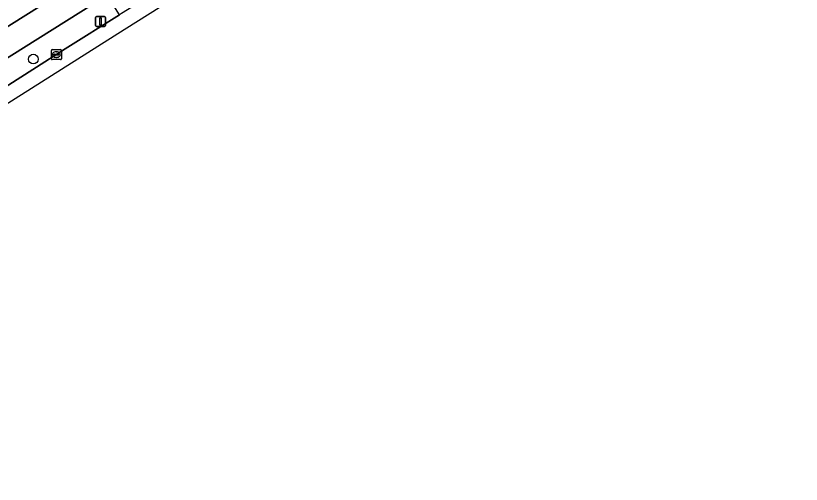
# Model space of a CAD drawing. Extents: x 158835 to 160077, y 386387 to 387778.
# Drawn here: x 159818.9 to 159898, y 387115 to 387162.1 of the extents above; entities that cross this region are included whole.
import ezdxf

# ---------------------------------------------------------------- set-up
doc = ezdxf.new("R2010")
doc.units = 0
for name, color, linetype in [('IMGEO_Berm_groen', 7, 'Continuous'), ('IMGEO_Boom', 7, 'Continuous'), ('IMGEO_Fietspad_gesloten', 7, 'Continuous'), ('IMGEO_Groenvoorziening', 7, 'Continuous'), ('IMGEO_Kolk', 7, 'Continuous'), ('IMGEO_Lichtmast', 7, 'Continuous'), ('IMGEO_Rijbaan_lokaal_gesloten', 7, 'Continuous')]:
    doc.layers.add(name, color=color, linetype=linetype)

msp = doc.modelspace()

# ---------------------------------------------------------------- linework, layer by layer
at = {"layer": 'IMGEO_Berm_groen'}
msp.add_lwpolyline([(159757.511, 387116.928), (159792.144, 387138.681), (159809.798, 387149.845), (159812.857, 387151.725), (159823.867, 387158.732), (159829.333, 387162.157), (159828.767, 387163.06), (159828.08, 387164.155), (159811.527, 387153.742), (159811.277, 387153.585), (159721.943, 387097.407), (159700.242, 387083.854), (159670.599, 387065.207), (159668.133, 387063.629), (159666.525, 387062.536), (159667.871, 387060.617), (159675.411, 387065.389), (159685.338, 387071.55), (159702.953, 387082.542), (159720.727, 387093.804), (159738.94, 387105.199)], close=True, dxfattribs=at)
at = {"layer": 'IMGEO_Boom'}
msp.add_circle((159820.678, 387157.711), 0.489, dxfattribs=at)
at = {"layer": 'IMGEO_Fietspad_gesloten'}
msp.add_lwpolyline([(159880.286, 387208.025), (159879.514, 387207.077), (159876.474, 387203.301), (159872.148, 387197.781), (159871.244, 387196.547), (159869.505, 387194.491), (159867.589, 387192.598), (159865.511, 387190.884), (159863.289, 387189.363), (159810.061, 387155.967), (159809.54, 387155.64), (159720.405, 387099.695), (159691.436, 387081.491), (159669.143, 387067.488), (159664.962, 387064.683), (159666.525, 387062.536), (159668.133, 387063.629), (159670.599, 387065.207), (159700.242, 387083.854), (159721.943, 387097.407), (159811.277, 387153.585), (159811.527, 387153.742), (159828.08, 387164.155)], dxfattribs=at)
at = {"layer": 'IMGEO_Groenvoorziening'}
msp.add_lwpolyline([(159810.061, 387155.967), (159863.289, 387189.363)], dxfattribs=at)
at = {"layer": 'IMGEO_Kolk'}
for p, q in [((159822.489, 387157.736), (159822.489, 387158.588)), ((159822.564, 387158.662), (159823.416, 387158.662)), ((159822.977, 387158.442), (159823.002, 387158.442)), ((159823.49, 387158.588), (159823.49, 387157.736)), ((159823.416, 387157.662), (159822.564, 387157.662)), ((159822.748, 387158.156), (159822.748, 387158.168)), ((159823.186, 387158.119), (159822.788, 387158.119)), ((159822.791, 387158.205), (159823.189, 387158.205)), ((159823, 387157.882), (159822.975, 387157.882)), ((159823.232, 387158.168), (159823.232, 387158.156))]:
    msp.add_line(p, q, dxfattribs=at)
for points in [[(159822.489, 387157.736), (159822.489, 387158.588)], [(159822.564, 387158.662), (159823.416, 387158.662)], [(159823.49, 387158.588), (159823.49, 387157.736)], [(159823.416, 387157.662), (159822.564, 387157.662)]]:
    msp.add_lwpolyline(points, dxfattribs=at)
for centre, radius, start, end in [((159822.566, 387158.586), 0.0765, 91.55205, 178.44795), ((159822.566, 387158.586), 0.0765, 91.55205, 178.44795), ((159823.414, 387158.586), 0.0765, 1.55205, 88.44795), ((159823.414, 387158.586), 0.0765, 1.55205, 88.44795), ((159822.566, 387157.738), 0.0765, 181.55205, 268.44795), ((159822.566, 387157.738), 0.0765, 181.55205, 268.44795), ((159822.788, 387158.165), 0.0403, 85.87752, 175.75265), ((159822.785, 387158.155), 0.0366, 178.93798, 274.71019), ((159823.189, 387158.162), 0.043, 264.86636, 352.45326), ((159823.193, 387158.167), 0.0386, 1.73085, 96.63898), ((159823.414, 387157.738), 0.0765, 271.55205, 358.44795), ((159823.414, 387157.738), 0.0765, 271.55205, 358.44795)]:
    msp.add_arc(centre, radius, start, end, dxfattribs=at)
for centre, major_axis, ratio, start_param, end_param in [((159822.976, 387158.162), (-0.387, 0.002), 0.722429, 4.712389, 7.853982), ((159823.001, 387158.162), (-0.39, 0.002), 0.717154, 1.570796, 4.712389)]:
    msp.add_ellipse(centre, major_axis=major_axis, ratio=ratio, start_param=start_param, end_param=end_param, dxfattribs=at)
at = {"layer": 'IMGEO_Lichtmast'}
for p, q in [((159826.941, 387161.087), (159826.941, 387161.887)), ((159826.941, 387161.887), (159826.941, 387161.087)), ((159827.041, 387161.987), (159827.831, 387161.987)), ((159827.831, 387161.987), (159827.041, 387161.987)), ((159827.931, 387161.887), (159827.931, 387161.087)), ((159827.931, 387161.087), (159827.931, 387161.887)), ((159827.831, 387160.987), (159827.041, 387160.987)), ((159827.041, 387160.987), (159827.831, 387160.987))]:
    msp.add_line(p, q, dxfattribs=at)
msp.add_lwpolyline([(159827.361, 387161.862), (159827.511, 387161.862), (159827.511, 387161.112), (159827.361, 387161.112), (159827.361, 387161.862)], dxfattribs=at)
for centre, start, end in [((159827.041, 387161.887), 90, 180), ((159827.041, 387161.887), 90, 180), ((159827.831, 387161.887), 0, 90), ((159827.831, 387161.887), 360, 90), ((159827.041, 387161.087), 180, 270), ((159827.041, 387161.087), 180, 270), ((159827.831, 387161.087), 270, 0), ((159827.831, 387161.087), 270, 0)]:
    msp.add_arc(centre, 0.1, start, end, dxfattribs=at)
at = {"layer": 'IMGEO_Rijbaan_lokaal_gesloten'}
for points in [[(159702.709, 387080.332), (159829.806, 387160.696), (159907.474, 387209.491), (159912.052, 387212.367), (159965.284, 387246.518)], [(159958.082, 387242.952), (159933.824, 387227.594), (159930.361, 387225.434), (159927.03, 387223.355), (159911.929, 387213.933), (159909.319, 387212.305), (159905.045, 387209.638), (159901.27, 387207.238), (159897.061, 387204.646), (159891.72, 387201.24), (159881.564, 387194.816), (159873.787, 387189.885), (159864.158, 387183.814), (159854.619, 387177.814), (159839.54, 387168.545), (159832.771, 387164.304), (159829.532, 387162.282), (159829.333, 387162.157), (159823.867, 387158.732), (159812.857, 387151.725), (159809.798, 387149.845), (159792.144, 387138.681), (159757.511, 387116.928)]]:
    msp.add_lwpolyline(points, dxfattribs=at)

doc.saveas('drawing.dxf')
